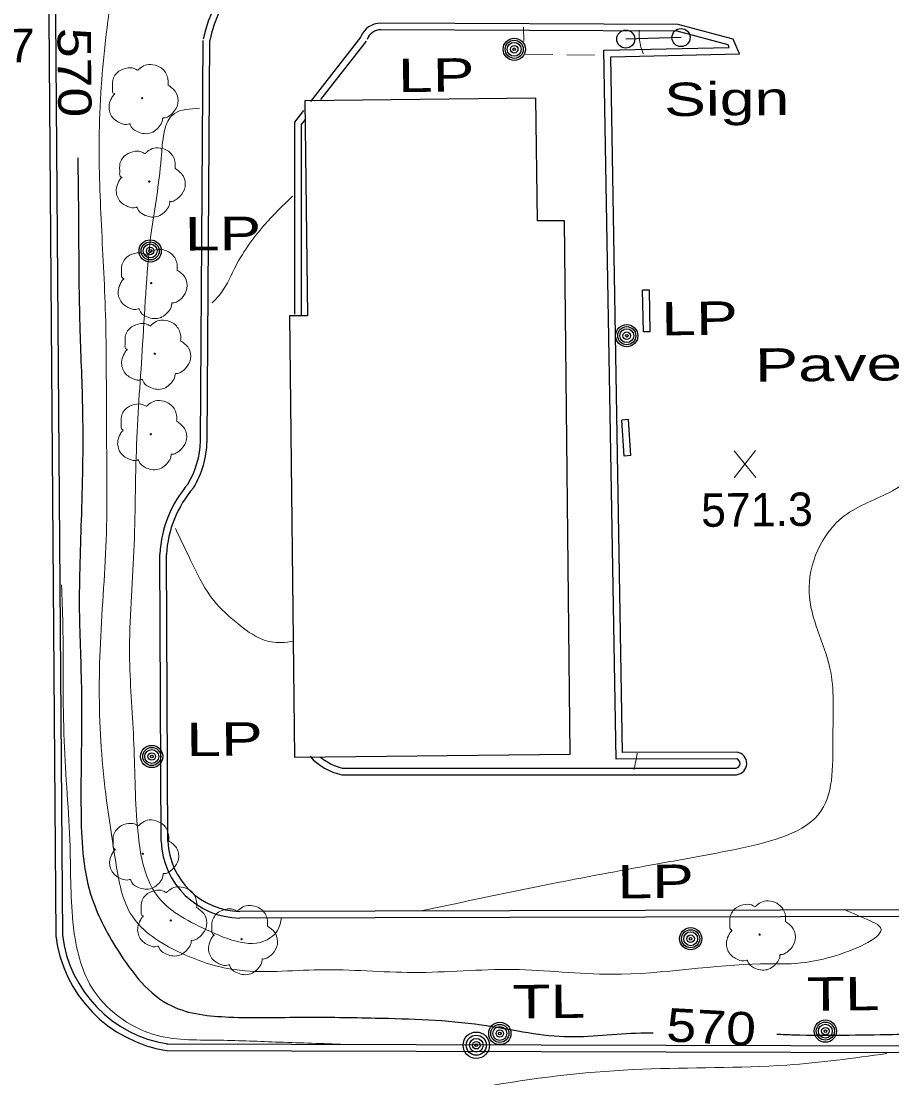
# Model space of a CAD drawing. Extents: x 2361708 to 2370558, y 6977955 to 6991887.
# Drawn here: x 2368737.1 to 2368862.3, y 6989454.7 to 6989606.6 of the extents above; entities that cross this region are included whole.
import ezdxf
from ezdxf.enums import TextEntityAlignment as Align

# ---------------------------------------------------------------- set-up
doc = ezdxf.new("R2010")
doc.units = 0
doc.header["$LTSCALE"] = 1.9
for name, color, linetype, lineweight in [('11', 7, 'Continuous', 25), ('13', 7, 'Continuous', 13), ('2', 7, 'Continuous', 25), ('20', 7, 'Continuous', 25), ('21', 7, 'Continuous', 25), ('29', 7, 'Continuous', 13), ('31', 7, 'Continuous', 13), ('35', 7, 'Continuous', 13)]:
    doc.layers.add(name, color=color, linetype=linetype, lineweight=lineweight)

msp = doc.modelspace()

# ---------------------------------------------------------------- linework, layer by layer
at = {"layer": '11'}
msp.add_lwpolyline([(2368775.676, 6989564.21), (2368776.38, 6989500.824), (2368816.047, 6989501.262), (2368815.198, 6989577.897), (2368811.328, 6989577.85), (2368811.109, 6989595.519), (2368777.892, 6989595.113), (2368778.276, 6989564.245)], close=True, dxfattribs=at)
at = {"layer": '13'}
for p, q in [((2368809.323, 6989605.703), (2368809.381, 6989603.703)), ((2368809.54, 6989601.804), (2368813.541, 6989601.752)), ((2368815.541, 6989601.721), (2368819.542, 6989601.669))]:
    msp.add_line(p, q, dxfattribs=at)
at = {"layer": '2'}
for p, q in [((2368762.866, 6989546.238), (2368763.269, 6989603.794)), ((2368763.827, 6989546.226), (2368764.229, 6989603.783)), ((2368785.935, 6989604.3), (2368778.723, 6989595.03)), ((2368786.691, 6989603.707), (2368780.15, 6989595.305)), ((2368827.413, 6989567.923), (2368826.453, 6989567.904)), ((2368826.59, 6989561.905), (2368826.453, 6989567.904)), ((2368827.55, 6989561.924), (2368827.413, 6989567.923)), ((2368827.55, 6989561.924), (2368826.59, 6989561.905)), ((2368824.41, 6989549.313), (2368823.451, 6989549.244)), ((2368823.8, 6989544.077), (2368823.451, 6989549.244)), ((2368824.759, 6989544.146), (2368824.41, 6989549.313)), ((2368824.759, 6989544.146), (2368823.8, 6989544.077)), ((2368757.234, 6989488.731), (2368757.022, 6989529.911)), ((2368758.194, 6989488.74), (2368757.982, 6989529.92)), ((2368783.205, 6989499.249), (2368839.957, 6989499.249)), ((2368783.204, 6989498.289), (2368839.956, 6989498.289)), ((2368884.632, 6989477.973), (2368768.529, 6989477.688)), ((2368884.633, 6989478.933), (2368768.53, 6989478.648)), ((2368758.021, 6989459.617), (2368877.61, 6989459.305)), ((2368758.02, 6989458.657), (2368877.609, 6989458.345))]:
    msp.add_line(p, q, dxfattribs=at)
for points in [[(2368740.947, 6989625.943), (2368741.505, 6989550.554), (2368742.082, 6989475.136)], [(2368741.907, 6989625.952), (2368742.465, 6989550.563), (2368743.042, 6989475.146)], [(2368840.045, 6989500.57), (2368822.634, 6989500.544), (2368820.875, 6989602.392), (2368838.912, 6989602.794), (2368838.748, 6989603.183), (2368831.409, 6989605.133), (2368788.785, 6989605.337)], [(2368840.046, 6989501.53), (2368823.575, 6989501.503), (2368821.854, 6989601.452), (2368840.361, 6989601.867), (2368839.44, 6989603.989), (2368831.54, 6989606.094), (2368788.786, 6989606.297)], [(2368777.715, 6989593.731), (2368776.401, 6989592.049), (2368776.384, 6989564.467)], [(2368777.927, 6989592.443), (2368777.364, 6989591.718), (2368777.345, 6989564.376)]]:
    msp.add_lwpolyline(points, dxfattribs=at)
for centre, radius, start, end in [((2368781.554, 6989600.283), 18.635, 103.36304, 168.57904), ((2368781.554, 6989600.283), 17.675, 103.36304, 168.57904), ((2368788.865, 6989603.152), 3.146, 91.43722, 158.60673), ((2368788.865, 6989603.152), 2.186, 91.43722, 158.60673), ((2368750.455, 6989546.479), 12.414, 328.68267, 358.91727), ((2368750.455, 6989546.479), 13.374, 328.68267, 358.91727), ((2368774.118, 6989528.966), 17.125, 139.20599, 176.61727), ((2368774.118, 6989528.966), 16.165, 139.20599, 176.61727), ((2368784.936, 6989506.536), 8.427, 221.6438, 258.14234), ((2368784.936, 6989506.536), 7.467, 230.06385, 258.14234), ((2368839.778, 6989499.916), 0.677, 276.25336, 80.59286), ((2368839.778, 6989499.916), 1.637, 276.25336, 80.59286), ((2368768.727, 6989489.189), 11.503, 182.44102, 268.92988), ((2368768.727, 6989489.189), 10.543, 182.44102, 268.92988), ((2368760.989, 6989477.476), 19.051, 187.0533, 261.03314), ((2368760.989, 6989477.476), 18.091, 187.0533, 261.03314)]:
    msp.add_arc(centre, radius, start, end, dxfattribs=at)
at = {"layer": '20'}
for centre, radius in [((2368807.993, 6989602.52), 1.6), ((2368807.993, 6989602.52), 1.3), ((2368807.993, 6989602.52), 1), ((2368807.993, 6989602.52), 0.539), ((2368807.993, 6989602.52), 0.192), ((2368755.656, 6989573.55), 1.6), ((2368755.656, 6989573.55), 1.3), ((2368755.656, 6989573.55), 1), ((2368755.656, 6989573.55), 0.539), ((2368755.656, 6989573.55), 0.192), ((2368824.165, 6989561.372), 1.6), ((2368824.165, 6989561.372), 1.3), ((2368824.165, 6989561.372), 1), ((2368824.165, 6989561.372), 0.539), ((2368824.165, 6989561.372), 0.192), ((2368755.878, 6989500.909), 1.6), ((2368755.878, 6989500.909), 1.3), ((2368755.878, 6989500.909), 1), ((2368755.878, 6989500.909), 0.539), ((2368755.878, 6989500.909), 0.192), ((2368833.351, 6989474.725), 1.6), ((2368833.351, 6989474.725), 1.3), ((2368833.351, 6989474.725), 1), ((2368833.351, 6989474.725), 0.539), ((2368833.351, 6989474.725), 0.192), ((2368805.919, 6989461.113), 1.6), ((2368805.919, 6989461.113), 1.3), ((2368852.718, 6989461.449), 1.6), ((2368852.718, 6989461.449), 1.3), ((2368852.718, 6989461.449), 1), ((2368802.535, 6989459.421), 1.9), ((2368802.535, 6989459.421), 1.442), ((2368805.919, 6989461.113), 1), ((2368805.919, 6989461.113), 0.539), ((2368805.919, 6989461.113), 0.192), ((2368852.718, 6989461.449), 0.539), ((2368852.718, 6989461.449), 0.192), ((2368802.535, 6989459.421), 0.973), ((2368802.535, 6989459.421), 0.539), ((2368802.535, 6989459.421), 0.192)]:
    msp.add_circle(centre, radius, dxfattribs=at)
at = {"layer": '21'}
msp.add_line((2368831.978, 6989604.218), (2368824.03, 6989603.993), dxfattribs=at)
for centre in [(2368824.02, 6989603.982), (2368831.968, 6989604.208)]:
    msp.add_circle(centre, 1.3, dxfattribs=at)
at = {"layer": '29'}
for centre in [(2368754.497, 6989595.5), (2368755.531, 6989583.52), (2368755.81, 6989568.921), (2368756.307, 6989558.766), (2368755.737, 6989547.21), (2368754.581, 6989486.936), (2368758.612, 6989477.344), (2368768.798, 6989474.661), (2368843.255, 6989475.319)]:
    msp.add_circle(centre, 0.1, dxfattribs=at)
for points in [[(2368750.532, 6989596.073), (2368750.551, 6989596.083), (2368750.471, 6989596.152), (2368750.235, 6989596.78), (2368750.273, 6989598.06), (2368751.16, 6989599.359), (2368752.466, 6989599.841), (2368753.587, 6989599.652), (2368753.819, 6989599.524), (2368753.889, 6989599.525), (2368753.938, 6989599.565), (2368754.286, 6989599.858), (2368755.152, 6989600.306), (2368756.362, 6989600.238), (2368757.478, 6989599.649), (2368758.211, 6989598.226), (2368758.219, 6989597.366)], [(2368758.21, 6989597.386), (2368759.35, 6989596.327), (2368759.635, 6989594.739), (2368758.927, 6989593.412), (2368758.273, 6989592.866), (2368757.605, 6989592.65), (2368757.454, 6989592.638), (2368757.435, 6989592.528), (2368757.114, 6989591.625), (2368755.575, 6989590.46), (2368753.682, 6989590.742), (2368752.783, 6989591.684), (2368752.712, 6989591.813), (2368752.592, 6989591.792), (2368751.381, 6989591.91), (2368750.112, 6989592.908), (2368749.766, 6989594.545), (2368750.136, 6989595.569), (2368750.462, 6989596.012), (2368750.532, 6989596.063)], [(2368751.566, 6989584.092), (2368751.586, 6989584.102), (2368751.505, 6989584.171), (2368751.269, 6989584.799), (2368751.307, 6989586.079), (2368752.194, 6989587.378), (2368753.5, 6989587.86), (2368754.622, 6989587.671), (2368754.853, 6989587.543), (2368754.923, 6989587.544), (2368754.973, 6989587.584), (2368755.32, 6989587.877), (2368756.186, 6989588.326), (2368757.396, 6989588.258), (2368758.512, 6989587.668), (2368759.245, 6989586.245), (2368759.254, 6989585.385)], [(2368759.243, 6989585.405), (2368760.383, 6989584.346), (2368760.669, 6989582.759), (2368759.961, 6989581.432), (2368759.307, 6989580.886), (2368758.639, 6989580.669), (2368758.488, 6989580.657), (2368758.47, 6989580.547), (2368758.148, 6989579.644), (2368756.609, 6989578.48), (2368754.717, 6989578.761), (2368753.817, 6989579.703), (2368753.746, 6989579.832), (2368753.626, 6989579.811), (2368752.415, 6989579.929), (2368751.146, 6989580.928), (2368750.8, 6989582.565), (2368751.17, 6989583.588), (2368751.496, 6989584.031), (2368751.566, 6989584.082)], [(2368751.844, 6989569.494), (2368751.864, 6989569.504), (2368751.784, 6989569.573), (2368751.548, 6989570.201), (2368751.586, 6989571.481), (2368752.473, 6989572.78), (2368753.779, 6989573.262), (2368754.901, 6989573.073), (2368755.132, 6989572.945), (2368755.202, 6989572.946), (2368755.252, 6989572.986), (2368755.599, 6989573.28), (2368756.465, 6989573.728), (2368757.675, 6989573.66), (2368758.791, 6989573.07), (2368759.525, 6989571.647), (2368759.533, 6989570.787)], [(2368759.522, 6989570.807), (2368760.663, 6989569.748), (2368760.947, 6989568.16), (2368760.24, 6989566.834), (2368759.585, 6989566.287), (2368758.917, 6989566.071), (2368758.768, 6989566.059), (2368758.749, 6989565.949), (2368758.427, 6989565.046), (2368756.888, 6989563.882), (2368754.996, 6989564.163), (2368754.097, 6989565.105), (2368754.026, 6989565.234), (2368753.905, 6989565.213), (2368752.694, 6989565.331), (2368751.425, 6989566.33), (2368751.079, 6989567.967), (2368751.449, 6989568.99), (2368751.775, 6989569.433), (2368751.844, 6989569.484)], [(2368752.341, 6989559.338), (2368752.361, 6989559.348), (2368752.28, 6989559.417), (2368752.045, 6989560.045), (2368752.082, 6989561.326), (2368752.97, 6989562.624), (2368754.276, 6989563.107), (2368755.397, 6989562.917), (2368755.629, 6989562.789), (2368755.699, 6989562.79), (2368755.748, 6989562.83), (2368756.095, 6989563.124), (2368756.961, 6989563.572), (2368758.172, 6989563.504), (2368759.288, 6989562.914), (2368760.021, 6989561.491), (2368760.029, 6989560.631)], [(2368760.019, 6989560.651), (2368761.159, 6989559.592), (2368761.445, 6989558.004), (2368760.737, 6989556.678), (2368760.082, 6989556.131), (2368759.414, 6989555.915), (2368759.264, 6989555.904), (2368759.245, 6989555.794), (2368758.924, 6989554.89), (2368757.385, 6989553.726), (2368755.492, 6989554.008), (2368754.593, 6989554.949), (2368754.522, 6989555.078), (2368754.402, 6989555.057), (2368753.191, 6989555.176), (2368751.921, 6989556.174), (2368751.576, 6989557.811), (2368751.946, 6989558.834), (2368752.272, 6989559.278), (2368752.341, 6989559.328)], [(2368751.771, 6989547.782), (2368751.791, 6989547.792), (2368751.711, 6989547.861), (2368751.474, 6989548.489), (2368751.512, 6989549.77), (2368752.4, 6989551.068), (2368753.705, 6989551.551), (2368754.827, 6989551.361), (2368755.059, 6989551.233), (2368755.129, 6989551.234), (2368755.178, 6989551.274), (2368755.526, 6989551.568), (2368756.391, 6989552.016), (2368757.602, 6989551.948), (2368758.717, 6989551.358), (2368759.451, 6989549.935), (2368759.459, 6989549.075)], [(2368759.449, 6989549.095), (2368760.589, 6989548.036), (2368760.874, 6989546.449), (2368760.167, 6989545.122), (2368759.512, 6989544.576), (2368758.844, 6989544.359), (2368758.694, 6989544.348), (2368758.675, 6989544.238), (2368758.354, 6989543.334), (2368756.815, 6989542.17), (2368754.922, 6989542.452), (2368754.023, 6989543.393), (2368753.952, 6989543.522), (2368753.832, 6989543.501), (2368752.621, 6989543.62), (2368751.351, 6989544.618), (2368751.006, 6989546.255), (2368751.376, 6989547.278), (2368751.702, 6989547.722), (2368751.771, 6989547.772)], [(2368750.615, 6989487.508), (2368750.635, 6989487.519), (2368750.554, 6989487.587), (2368750.318, 6989488.215), (2368750.356, 6989489.496), (2368751.244, 6989490.794), (2368752.549, 6989491.277), (2368753.671, 6989491.087), (2368753.902, 6989490.959), (2368753.972, 6989490.96), (2368754.022, 6989491.001), (2368754.369, 6989491.294), (2368755.235, 6989491.742), (2368756.446, 6989491.674), (2368757.561, 6989491.084), (2368758.295, 6989489.661), (2368758.303, 6989488.801)], [(2368758.293, 6989488.821), (2368759.433, 6989487.762), (2368759.718, 6989486.174), (2368759.011, 6989484.848), (2368758.356, 6989484.301), (2368757.688, 6989484.085), (2368757.538, 6989484.074), (2368757.519, 6989483.963), (2368757.197, 6989483.06), (2368755.659, 6989481.896), (2368753.765, 6989482.178), (2368752.867, 6989483.119), (2368752.796, 6989483.249), (2368752.676, 6989483.227), (2368751.465, 6989483.346), (2368750.195, 6989484.344), (2368749.849, 6989485.981), (2368750.22, 6989487.004), (2368750.546, 6989487.447), (2368750.615, 6989487.498)], [(2368754.647, 6989477.916), (2368754.667, 6989477.926), (2368754.586, 6989477.995), (2368754.35, 6989478.623), (2368754.387, 6989479.904), (2368755.275, 6989481.202), (2368756.581, 6989481.685), (2368757.703, 6989481.495), (2368757.934, 6989481.368), (2368758.004, 6989481.368), (2368758.053, 6989481.409), (2368758.401, 6989481.702), (2368759.266, 6989482.15), (2368760.477, 6989482.082), (2368761.593, 6989481.492), (2368762.326, 6989480.069), (2368762.335, 6989479.209)], [(2368762.324, 6989479.229), (2368763.465, 6989478.17), (2368763.75, 6989476.583), (2368763.042, 6989475.256), (2368762.387, 6989474.71), (2368761.719, 6989474.493), (2368761.57, 6989474.482), (2368761.551, 6989474.372), (2368761.229, 6989473.468), (2368759.69, 6989472.304), (2368757.797, 6989472.586), (2368756.898, 6989473.527), (2368756.827, 6989473.656), (2368756.707, 6989473.635), (2368755.496, 6989473.754), (2368754.227, 6989474.752), (2368753.881, 6989476.388), (2368754.252, 6989477.412), (2368754.577, 6989477.855), (2368754.647, 6989477.906)], [(2368764.832, 6989475.233), (2368764.852, 6989475.243), (2368764.772, 6989475.312), (2368764.536, 6989475.94), (2368764.574, 6989477.22), (2368765.461, 6989478.519), (2368766.766, 6989479.001), (2368767.888, 6989478.812), (2368768.12, 6989478.684), (2368768.19, 6989478.685), (2368768.239, 6989478.725), (2368768.587, 6989479.019), (2368769.452, 6989479.467), (2368770.663, 6989479.399), (2368771.779, 6989478.809), (2368772.512, 6989477.386), (2368772.521, 6989476.526)], [(2368839.29, 6989475.892), (2368839.31, 6989475.902), (2368839.229, 6989475.971), (2368838.993, 6989476.599), (2368839.031, 6989477.879), (2368839.918, 6989479.178), (2368841.224, 6989479.66), (2368842.346, 6989479.471), (2368842.577, 6989479.343), (2368842.647, 6989479.344), (2368842.697, 6989479.384), (2368843.044, 6989479.677), (2368843.91, 6989480.126), (2368845.12, 6989480.058), (2368846.236, 6989479.468), (2368846.97, 6989478.044), (2368846.978, 6989477.185)], [(2368772.51, 6989476.546), (2368773.65, 6989475.487), (2368773.935, 6989473.899), (2368773.228, 6989472.573), (2368772.573, 6989472.026), (2368771.905, 6989471.81), (2368771.756, 6989471.798), (2368771.736, 6989471.688), (2368771.415, 6989470.785), (2368769.876, 6989469.62), (2368767.983, 6989469.903), (2368767.084, 6989470.844), (2368767.013, 6989470.973), (2368766.893, 6989470.952), (2368765.682, 6989471.071), (2368764.413, 6989472.068), (2368764.067, 6989473.705), (2368764.437, 6989474.729), (2368764.763, 6989475.172), (2368764.833, 6989475.223)], [(2368846.968, 6989477.205), (2368848.108, 6989476.146), (2368848.393, 6989474.558), (2368847.685, 6989473.232), (2368847.031, 6989472.685), (2368846.363, 6989472.469), (2368846.213, 6989472.457), (2368846.194, 6989472.347), (2368845.872, 6989471.444), (2368844.333, 6989470.279), (2368842.441, 6989470.561), (2368841.542, 6989471.503), (2368841.471, 6989471.632), (2368841.351, 6989471.611), (2368840.139, 6989471.729), (2368838.87, 6989472.727), (2368838.524, 6989474.364), (2368838.894, 6989475.388), (2368839.22, 6989475.831), (2368839.29, 6989475.881)]]:
    msp.add_spline(points, degree=3, dxfattribs=at)
at = {"layer": '31'}
for p, q in [((2368842.71, 6989540.977), (2368839.594, 6989544.828)), ((2368839.63, 6989540.948), (2368842.673, 6989544.857))]:
    msp.add_line(p, q, dxfattribs=at)
at = {"layer": '31', "lineweight": 25}
for points in [[(2368745.238, 6989586.922), (2368745.322, 6989581.292), (2368745.529, 6989562.733), (2368745.918, 6989551.206), (2368745.765, 6989535.744), (2368745.468, 6989521.871), (2368745.779, 6989510.153), (2368745.711, 6989493.102), (2368747.095, 6989481.144), (2368750.992, 6989473.061), (2368758.759, 6989465.065), (2368766.985, 6989463.473), (2368777.705, 6989463.455), (2368788.017, 6989463.333), (2368803.267, 6989462.358), (2368815.213, 6989460.682), (2368826.179, 6989461.196), (2368827.959, 6989461.223)], [(2368845.732, 6989461.022), (2368848.173, 6989460.925), (2368862.383, 6989460.981), (2368872.564, 6989460.938), (2368879.541, 6989461.234), (2368883.072, 6989462.268)]]:
    msp.add_spline(points, degree=3, dxfattribs=at)
at = {"layer": '35'}
for points in [[(2368779.964, 6989626.424), (2368777.589, 6989629.042), (2368771.901, 6989634.058), (2368767.05, 6989635.171), (2368760.956, 6989632.384), (2368755.019, 6989629.967), (2368750.695, 6989623.055), (2368750.436, 6989615.572), (2368749.582, 6989606.584), (2368748.355, 6989591.472), (2368748.603, 6989578.103), (2368749.233, 6989564.389), (2368749.372, 6989548.739), (2368749.322, 6989531.978), (2368748.452, 6989516.209), (2368748.684, 6989501.311), (2368750.701, 6989485.778), (2368753.056, 6989477.991), (2368759.745, 6989472.835), (2368767.789, 6989470.281), (2368780.011, 6989470.267), (2368793.495, 6989469.876), (2368807.811, 6989470.301), (2368822.039, 6989469.617), (2368843.375, 6989471.11), (2368854.912, 6989472.53), (2368860.464, 6989476.553), (2368859.158, 6989477.291), (2368855.402, 6989478.905)], [(2368826.541, 6989601.846), (2368825.991, 6989603.871), (2368825.937, 6989605.281)], [(2368762.752, 6989594.049), (2368759.138, 6989593.304), (2368757.239, 6989586.866), (2368755.848, 6989576.472), (2368754.574, 6989560.159), (2368753.7, 6989545.79), (2368753.306, 6989530.396), (2368752.687, 6989515.639), (2368753.273, 6989503.454), (2368753.823, 6989490.839), (2368756.597, 6989480.985), (2368763.735, 6989476.022), (2368772.966, 6989474.88), (2368773.946, 6989475.909), (2368774.539, 6989477.765)], [(2368776.132, 6989581.435), (2368772.091, 6989577.287), (2368767.722, 6989570.925), (2368765.587, 6989567.164), (2368764.568, 6989566.105)], [(2368794.581, 6989478.716), (2368813.285, 6989482.605), (2368827.839, 6989485.343), (2368840.357, 6989487.692), (2368852.136, 6989493.125), (2368853.802, 6989504.091), (2368853.382, 6989513.578), (2368850.378, 6989524.489), (2368855.384, 6989535.428), (2368862.349, 6989539.084), (2368873.472, 6989550.44), (2368883.056, 6989559.492), (2368887.053, 6989560.85), (2368894.821, 6989562.244), (2368900.763, 6989558.91), (2368905.842, 6989547.409), (2368914.848, 6989537.344), (2368924.596, 6989535.496), (2368932.03, 6989536.167), (2368935.813, 6989536.963)], [(2368759.286, 6989533.663), (2368761.786, 6989528.466), (2368764.795, 6989523.305), (2368768.236, 6989520.018), (2368771.728, 6989517.761), (2368774.473, 6989517.267), (2368776.301, 6989517.494)], [(2368742.922, 6989525.557), (2368743.096, 6989519.928), (2368743.286, 6989503.149), (2368744.13, 6989487.966), (2368744.63, 6989476.391), (2368747.233, 6989467.775), (2368756.138, 6989460.98), (2368765.156, 6989460.145), (2368773.669, 6989459.886), (2368782.992, 6989459.575)], [(2368825.199, 6989499.018), (2368825.439, 6989500.091), (2368825.677, 6989501.363)], [(2368861.569, 6989458.233), (2368847.184, 6989456.575), (2368826.429, 6989455.978), (2368804.79, 6989453.632), (2368782.501, 6989449.21), (2368753.065, 6989445.449), (2368731.782, 6989441.416), (2368719.899, 6989433.373), (2368717.097, 6989427.186), (2368719.967, 6989422.003), (2368729.95, 6989414.378), (2368744.564, 6989410.827), (2368768.457, 6989407.544), (2368792.514, 6989404.773), (2368816.093, 6989405.017), (2368831.765, 6989402.797), (2368847.806, 6989401.719), (2368856.963, 6989401.036)]]:
    msp.add_spline(points, degree=3, dxfattribs=at)

# ---------------------------------------------------------------- texts
at = {"layer": '2', "width": 1.45}
msp.add_text('Paved Parking', height=4.8, rotation=0.545, dxfattribs=at).set_placement((2368842.619, 6989554.747))
at = {"layer": '20', "width": 1.4}
for s, p in [('  LP', (2368786.311, 6989596.323)), ('Sign', (2368829.566, 6989592.905)), ('  LP', (2368755.656, 6989573.55)), ('  LP', (2368824.166, 6989561.372)), ('  LP', (2368755.878, 6989500.909)), ('  LP', (2368817.855, 6989480.468)), ('  TL', (2368845.08, 6989464.326)), ('  TL', (2368802.749, 6989463.223))]:
    msp.add_text(s, height=4.8, rotation=0.545, dxfattribs=at).set_placement(p)
at = {"layer": '31', "width": 1.1}
msp.add_text('568.7', height=4.8, rotation=0.545, dxfattribs=at).set_placement((2368721.448, 6989600.516))
at = {"layer": '31', "width": 1.2}
for rotation, p in [(270.545, (2368742.382, 6989599.161)), (356.88, (2368836.187, 6989459.647))]:
    msp.add_text(' 570 ', height=4.8, rotation=rotation, dxfattribs=at).set_placement(p, align=Align.CENTER)
at = {"layer": '31'}
msp.add_text('571.3', height=4.8, rotation=0.545, dxfattribs=at).set_placement((2368834.877, 6989533.902))

doc.saveas('drawing.dxf')
